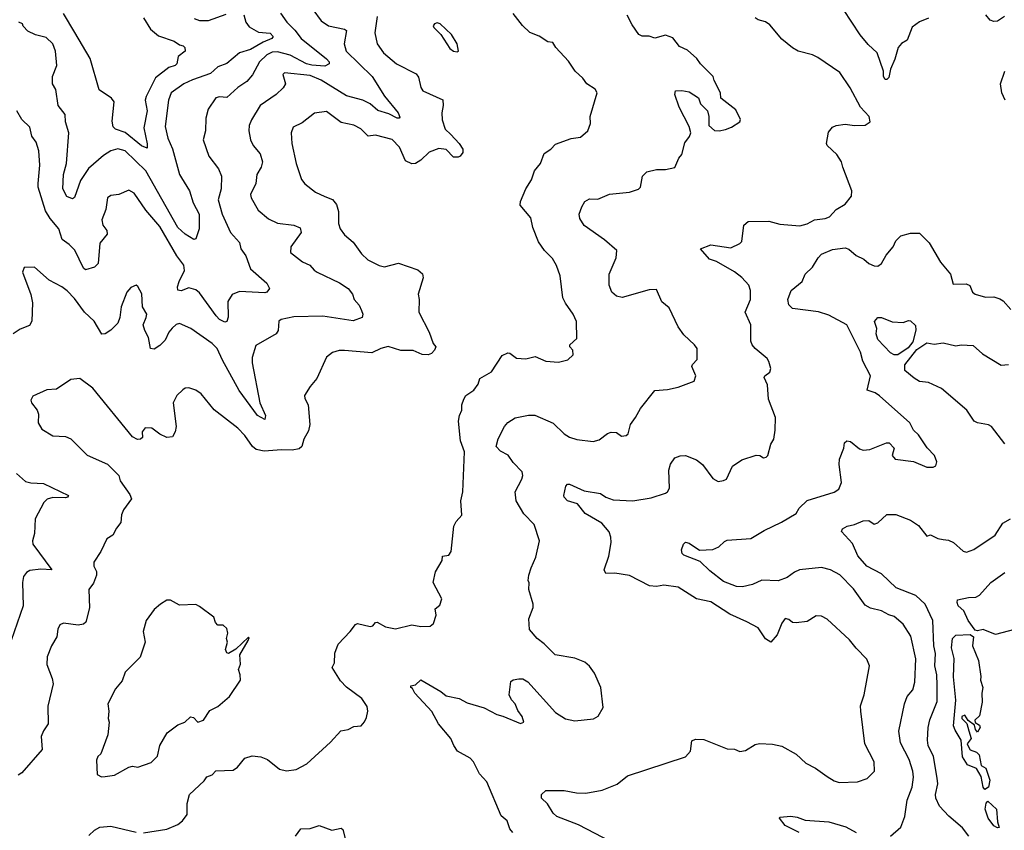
# Model space of a CAD drawing. Extents: x 1246230 to 1426786, y 660032 to 763141.
# Tile 259 of 566: x 1316493 to 1321923, y 742238 to 746708. Entities that reach past the tile are written whole.
import ezdxf

# ---------------------------------------------------------------- set-up
doc = ezdxf.new("R2010")
doc.units = 0

msp = doc.modelspace()

# ---------------------------------------------------------------- linework, layer by layer
at = {"layer": '0CON10XD'}
for points in [[(1318109.1, 746765), (1318155, 746701.1), (1318196.2, 746675), (1318285, 746656.4), (1318295, 746648), (1318281.8, 746575), (1318293.9, 746533.9), (1318437.1, 746395), (1318505, 746286.7), (1318580.6, 746195), (1318590, 746170), (1318585.8, 746164.2), (1318575, 746164.4), (1318529.1, 746189.1), (1318467.8, 746207.8), (1318424.8, 746244.8), (1318385, 746263.8), (1318295, 746287.6), (1318155.9, 746375), (1318095, 746400.6), (1317952.5, 746415), (1317944, 746405), (1317958.1, 746355), (1317945, 746332.9)], [(1321505, 746716), (1321455, 746697.1), (1321415, 746666.2), (1321386.9, 746595), (1321355, 746576.4), (1321337.7, 746555), (1321319.8, 746490.3), (1321294.2, 746435), (1321285, 746390), (1321275, 746377.5), (1321265, 746379.2), (1321256.9, 746395), (1321256, 746425), (1321221.5, 746525), (1321171.1, 746571.1), (1321127.5, 746625), (1321035.7, 746765)], [(1317931.9, 746745), (1317966.4, 746695), (1318011.1, 746651.1), (1318045, 746604.7), (1318185, 746492.7), (1318200, 746475), (1318199.4, 746465), (1318175, 746451.5), (1318103.3, 746456.8), (1318075, 746465.4), (1317985, 746512.8), (1317915, 746531.4), (1317885, 746529.4), (1317855.5, 746515), (1317815.4, 746475), (1317776.8, 746403.2), (1317745, 746366.5), (1317696.7, 746335), (1317635, 746278.2), (1317595, 746281.9), (1317575, 746277.1), (1317533.1, 746215), (1317519.5, 746165), (1317517.3, 746095), (1317505.3, 746045), (1317536.4, 745955), (1317589.4, 745885), (1317605.4, 745845.4), (1317603.6, 745775), (1317586.9, 745715), (1317610, 745635), (1317655, 745534.2), (1317705, 745480), (1317712.2, 745445), (1317740.8, 745405), (1317765.6, 745335), (1317856, 745255), (1317870.8, 745225), (1317856, 745205), (1317845, 745202.3), (1317705, 745209.6), (1317665, 745193.1), (1317640, 745155), (1317642.6, 745067.4), (1317635, 745043.8), (1317625, 745039.2), (1317595, 745055.6), (1317575.5, 745075), (1317485, 745201.9), (1317465, 745218.1), (1317425, 745228.6), (1317383, 745213), (1317365.8, 745215.8), (1317363.8, 745235), (1317371.8, 745265), (1317402.7, 745325), (1317398.8, 745355), (1317360.4, 745405), (1317265, 745566.9), (1317188.6, 745658.6), (1317125, 745751.2), (1317095, 745768.8), (1317040, 745745), (1316995, 745738), (1316978, 745725), (1316968.3, 745661.7), (1316945.5, 745604.5), (1316951.8, 745575), (1316974.4, 745545), (1316975.6, 745525), (1316934.8, 745475.2), (1316925, 745364), (1316905, 745342.9), (1316855, 745329.2), (1316845, 745338), (1316796.7, 745436.7), (1316765, 745469.1), (1316726.4, 745496.4), (1316709.6, 745555), (1316660.9, 745610.9), (1316634.7, 745654.7), (1316594.4, 745785), (1316594.6, 745805.4), (1316603.6, 745905), (1316599.4, 745985), (1316583.6, 746033.6), (1316560, 746065), (1316548.8, 746115), (1316505, 746158.6), (1316476.9, 746205)], [(1318464.5, 746725), (1318452.1, 746635), (1318464.5, 746575), (1318500, 746525), (1318570, 746465), (1318679.7, 746409.7), (1318691.7, 746391.7), (1318704.2, 746335), (1318715.7, 746315.7), (1318826.9, 746266.9), (1318828.6, 746235), (1318820, 746195), (1318822.7, 746155), (1318839.5, 746105), (1318870, 746075), (1318917.1, 746025), (1318936, 745995), (1318936.2, 745975), (1318922.5, 745955), (1318910.7, 745949.3), (1318885, 745950.8), (1318845, 745992.2), (1318805, 745997.2), (1318751.6, 745978.4), (1318705, 745933.6), (1318675, 745915.5), (1318656.3, 745913.7), (1318619.6, 745929.6), (1318588.2, 746005), (1318546.8, 746046.8), (1318455, 746070.8), (1318415, 746065.5), (1318375, 746106.5), (1318335, 746126.9), (1318265, 746140.6), (1318185, 746202.5), (1318117.8, 746192.2), (1318050.9, 746139.1), (1318000.8, 746115), (1317990, 746085), (1317994.4, 746025), (1318018.1, 745915), (1318047.3, 745827.3), (1318065, 745803.8), (1318125, 745757.5), (1318175, 745733.3), (1318217.3, 745717.3), (1318239.1, 745689.1), (1318251.3, 745651.3), (1318250.5, 745585), (1318259.4, 745555), (1318285, 745522.5), (1318331.3, 745481.3), (1318377.2, 745417.2), (1318413.4, 745383.4), (1318475, 745352.5), (1318505, 745345.6), (1318582.5, 745365), (1318688.5, 745328.5), (1318715, 745306.2), (1318717.1, 745285), (1318690.6, 745195), (1318695.8, 745165), (1318694.2, 745095.8), (1318751.2, 744985), (1318773, 744923), (1318787.5, 744905), (1318780, 744885), (1318763, 744867), (1318745, 744860), (1318712.1, 744862.1), (1318663.2, 744883.2), (1318595, 744884.2), (1318525, 744905.4), (1318485, 744895.5), (1318435, 744871.4), (1318285, 744883.8), (1318255, 744883.5), (1318217.5, 744872.5), (1318185, 744846.7), (1318130.9, 744729.1), (1318094.5, 744685.5), (1318063.8, 744636.2), (1318065, 744618.8), (1318084.3, 744584.3), (1318092.2, 744475), (1318085, 744440), (1318059.5, 744395), (1318049.4, 744355), (1318035, 744342.5), (1317995.5, 744334.5), (1317936.6, 744336.6), (1317842, 744328), (1317797.6, 744337.6), (1317776.7, 744355), (1317735, 744415.8), (1317695.7, 744455), (1317565, 744556), (1317493.8, 744645), (1317465, 744666), (1317425, 744678.8), (1317405, 744676.2), (1317392.3, 744667.7), (1317360, 744635), (1317338.8, 744595), (1317355.8, 744465), (1317351.2, 744435), (1317335, 744407.5), (1317305, 744403.8), (1317265, 744422), (1317222.5, 744455), (1317185, 744456.7), (1317167.5, 744435), (1317170, 744405), (1317160, 744395), (1317143, 744393), (1317115, 744407.5), (1316897, 744677), (1316825, 744728.6), (1316775, 744724), (1316695, 744671.2), (1316642.7, 744667.3), (1316565, 744632.5), (1316555, 744610), (1316557.5, 744595), (1316588.8, 744555), (1316596.4, 744533.6), (1316594.2, 744485), (1316615, 744450), (1316675, 744412.9), (1316745, 744408.8), (1316775, 744396), (1316865, 744305.8), (1316976.6, 744256.6), (1317038.8, 744195), (1317047.5, 744165), (1317100.5, 744090.5), (1317110, 744065), (1317065.6, 744005), (1317055, 743977.5), (1317050, 743935), (1317026, 743905), (1317006.7, 743865), (1316973.3, 743845), (1316941.2, 743775), (1316902.7, 743717.3), (1316901.4, 743695), (1316915.6, 743665), (1316917.1, 743645), (1316900, 743600), (1316874.4, 743565), (1316877.3, 743465), (1316857.1, 743385), (1316845, 743374.2), (1316815, 743368.6), (1316735, 743380.8), (1316715, 743371.2), (1316703.2, 743346.8), (1316698, 743305), (1316667.5, 743255), (1316644.2, 743195), (1316642.6, 743152.6), (1316671.9, 743075), (1316676.9, 743045), (1316648, 742922), (1316650, 742825), (1316624.1, 742785.9), (1316612.1, 742755), (1316617.1, 742682.9), (1316504.2, 742555.8), (1316485, 742542.5)], [(1317729.6, 746735), (1317739.6, 746695), (1317758.8, 746668.8), (1317809.5, 746639.5), (1317875, 746633.5), (1317890.8, 746615), (1317884.3, 746605), (1317834.8, 746585.1), (1317765, 746543), (1317705.7, 746525), (1317635, 746466.2), (1317585, 746448.9), (1317545, 746411.4), (1317445, 746377.3), (1317398.9, 746355), (1317328.9, 746305), (1317313.6, 746265), (1317295, 746120), (1317310.4, 746055), (1317336.5, 745996.5), (1317373.3, 745855), (1317385, 745835.6), (1317429.1, 745765), (1317448.9, 745698.9), (1317483.2, 745635), (1317482.4, 745555), (1317465, 745500), (1317453.8, 745496.2), (1317405, 745524.7), (1317365, 745561.6), (1317189.3, 745875), (1317075, 745984.7), (1317035, 745996.4), (1316995, 745984.7), (1316955, 745959.7), (1316872.2, 745887.8), (1316828.5, 745821.5), (1316795, 745726.7), (1316785, 745720.8), (1316753.7, 745733.7), (1316730.5, 745775), (1316735.4, 745855), (1316750.9, 745915), (1316764.2, 746085), (1316745.6, 746145), (1316742.9, 746185), (1316705.4, 746235.4), (1316692.3, 746322.3), (1316673.8, 746355), (1316673.8, 746395), (1316697.8, 746455), (1316690.9, 746535), (1316676.2, 746575), (1316639.1, 746609.1), (1316580, 746625), (1316537.5, 746645), (1316511.7, 746671.7), (1316507.5, 746685), (1316487.5, 746695)], [(1317175, 746718.5), (1317213.6, 746655), (1317259.1, 746619.1), (1317345, 746589.4), (1317375, 746568.8), (1317395, 746563.3), (1317403.9, 746553.9), (1317406, 746535), (1317366.7, 746505), (1317360, 746465), (1317351.2, 746455), (1317315, 746443.8), (1317241.9, 746388.1), (1317190.6, 746285), (1317184.8, 746264.8), (1317195.9, 746205), (1317177.6, 746112.4), (1317196.4, 746023.6), (1317195, 746000), (1317165, 746012.3), (1317075.2, 746085.2), (1317022, 746105), (1317007.6, 746117.6), (1317002, 746148), (1317014.4, 746255), (1317000, 746275), (1316931.5, 746321.5), (1316880.7, 746495), (1316797.2, 746637.2), (1316735, 746741.8)], [(1317175, 742224.6), (1317304.1, 742244.1), (1317365, 742270.8), (1317390.3, 742289.7), (1317416.7, 742325), (1317417.3, 742385), (1317429.4, 742435), (1317510, 742510), (1317525, 742532.5), (1317555, 742543.3), (1317574.4, 742565.6), (1317670.2, 742569.8), (1317693.4, 742586.6), (1317733.7, 742636.3), (1317775, 742648.6), (1317823, 742643), (1317859.1, 742629.1), (1317925.9, 742575.9), (1317965, 742566.2), (1318017, 742573), (1318076.2, 742605), (1318206.4, 742723.6), (1318264.2, 742785.8), (1318305, 742794.3), (1318335, 742810.8), (1318375.8, 742814.2), (1318395, 742836.2), (1318405, 742860), (1318412.9, 742895), (1318409.8, 742919.8), (1318380, 742965), (1318295, 743027.5), (1318262, 743062), (1318216.2, 743135), (1318229.2, 743160.8), (1318231.1, 743215), (1318249.2, 743265), (1318316.2, 743335), (1318345, 743373.8), (1318355, 743377.5), (1318425, 743361.1), (1318440, 743365), (1318455, 743383.3), (1318465, 743386), (1318510.4, 743360.4), (1318565, 743348.8), (1318655, 743371.5), (1318705, 743361.1), (1318755.9, 743364.1), (1318775, 743377.5), (1318790, 743425), (1318785, 743460), (1318810.7, 743479.3), (1318820.8, 743515), (1318773.9, 743603.9), (1318785.9, 743664.1), (1318822.5, 743725), (1318825, 743750), (1318860, 743755), (1318872.5, 743775), (1318886.2, 743915), (1318899.5, 743940.5), (1318930.8, 743975), (1318926.2, 744055), (1318936.7, 744105), (1318945.6, 744325.6), (1318924.4, 744385), (1318912.9, 744495), (1318918, 744525), (1318932, 744555), (1318932, 744585), (1318941.4, 744615), (1318953.8, 744636.2), (1318998.1, 744665), (1319021.1, 744698.9), (1319030.5, 744729.5), (1319095, 744766.7), (1319154.5, 744855.5), (1319185, 744870.8), (1319195, 744870), (1319232.4, 744842.4), (1319285, 744838.6), (1319335, 744851.2), (1319394.4, 744824.4), (1319465, 744818.8), (1319515, 744832.5), (1319545, 744860), (1319543.3, 744885), (1319526.7, 744905), (1319526.7, 744915), (1319565, 744950), (1319564.1, 745044.1), (1319546, 745085), (1319502.5, 745145), (1319488.6, 745175), (1319474.3, 745295), (1319452.4, 745352.4), (1319430.3, 745390.3), (1319387.5, 745435), (1319353.8, 745483.8), (1319322.5, 745562.5), (1319312.5, 745615), (1319253.2, 745685), (1319254.2, 745705.8), (1319283.7, 745776.3), (1319316, 745825), (1319331.2, 745875), (1319364.7, 745915.3), (1319385, 745970), (1319422.5, 745995), (1319448.6, 746021.4), (1319535, 746052.5), (1319585, 746061.2), (1319626.2, 746095), (1319640, 746135), (1319638.8, 746175), (1319677.5, 746305), (1319666.7, 746325), (1319620, 746355), (1319598.8, 746385), (1319556.2, 746425), (1319519.1, 746479.1), (1319450, 746555), (1319433, 746583), (1319405, 746586.7), (1319357.4, 746617.4), (1319307, 746637), (1319265.5, 746675.5), (1319215, 746742)], [(1317454.2, 746715), (1317484.3, 746704.3), (1317535, 746704.3), (1317632, 746738)], [(1319212.5, 742225), (1319196.4, 742246.4), (1319180.5, 742290.5), (1319147.3, 742317.3), (1319069.2, 742505), (1319028.5, 742548.5), (1318995, 742615.8), (1318977.5, 742635), (1318908, 742675), (1318887.5, 742705), (1318870.8, 742745), (1318802.5, 742825), (1318765, 742893.8), (1318671.2, 742995), (1318660, 743020), (1318650, 743025), (1318650, 743035), (1318675, 743040), (1318705, 743067.5), (1318815, 743003.8), (1318845, 742980), (1318916.7, 742965), (1318960.3, 742940.3), (1319054.1, 742914.1), (1319125, 742875.7), (1319157, 742867), (1319255, 742827.5), (1319272.5, 742835), (1319263.3, 742865), (1319239.3, 742899.3), (1319226.2, 742935), (1319205, 742956.7), (1319192.9, 742985), (1319201.7, 743058.3), (1319215, 743067.5), (1319245, 743073.3), (1319267.5, 743072.5), (1319295, 743056.7), (1319446.8, 742886.8), (1319503, 742853), (1319555, 742842.5), (1319656.8, 742853.2), (1319682.7, 742867.3), (1319710, 742915), (1319698, 743025), (1319662, 743105), (1319635, 743143.8), (1319610, 743165), (1319555, 743187.5), (1319445, 743206.2), (1319385, 743266.2), (1319346.2, 743295), (1319304.4, 743344.4), (1319301.2, 743405), (1319323.9, 743466.1), (1319324.2, 743485), (1319300, 743565), (1319303, 743603), (1319297.5, 743615), (1319300, 743645), (1319313.8, 743685), (1319338.8, 743745), (1319360, 743835), (1319329.6, 743925), (1319273.3, 743983.3), (1319230.9, 744055), (1319225.6, 744105), (1319261.4, 744175), (1319267.5, 744195), (1319264, 744215), (1319215, 744266), (1319187.3, 744307.3), (1319145, 744328.2), (1319120.7, 744355), (1319132.4, 744397.6), (1319166.2, 744465), (1319185, 744486.2), (1319225, 744512), (1319297.9, 744527.9), (1319333.1, 744526.9), (1319435, 744483.5), (1319494.7, 744424.7), (1319525, 744406.7), (1319565, 744393.3), (1319655, 744382.5), (1319689.1, 744390.9), (1319735, 744426.2), (1319755, 744433.8), (1319785, 744432.5), (1319811.4, 744411.4), (1319836.7, 744415), (1319848, 744425), (1319862, 744475), (1319888.8, 744515), (1319915.7, 744564.3), (1319995.9, 744664.1), (1320065, 744669.2), (1320125, 744682), (1320213.3, 744715), (1320221.2, 744745), (1320200, 744795), (1320203.2, 744806.8), (1320229.2, 744835), (1320228.1, 744895), (1320215, 744916), (1320155, 744970), (1320123.3, 745015), (1320075, 745120), (1320035, 745152.5), (1320005, 745220), (1319965, 745218.8), (1319815, 745176.9), (1319785, 745184.4), (1319759.2, 745205), (1319742.9, 745245), (1319744.4, 745305), (1319783.1, 745395), (1319785.8, 745435.8), (1319718.8, 745495), (1319605, 745573.3), (1319582.1, 745612.1), (1319577.5, 745635), (1319593.1, 745676.9), (1319610, 745705), (1319635, 745720.8), (1319681.7, 745718.3), (1319744.7, 745745.3), (1319855, 745756.7), (1319905.6, 745774.4), (1319916.2, 745785), (1319926.7, 745845), (1319950.5, 745869.5), (1320005, 745881.2), (1320055, 745881.2), (1320106.4, 745893.6), (1320127.5, 745945), (1320143.8, 745965), (1320160.9, 746029.1), (1320186.4, 746063.6), (1320194.4, 746085), (1320185, 746120), (1320130, 746225), (1320106.7, 746295), (1320110, 746315), (1320145, 746317.5), (1320185, 746311.2), (1320236.4, 746276.4), (1320247.5, 746245), (1320286.2, 746205), (1320293.3, 746175), (1320293.8, 746125), (1320325, 746096.2), (1320350, 746095), (1320385, 746102.9), (1320418.8, 746115), (1320465, 746144.2), (1320467, 746157), (1320441.7, 746211.7), (1320360, 746275), (1320357.5, 746305), (1320323.3, 746373.3), (1320317.5, 746395), (1320246.7, 746465), (1320227.5, 746495), (1320175, 746540), (1320130.9, 746560.9), (1320095, 746607.5), (1320055, 746621.9), (1319995, 746605.8), (1319965, 746617.5), (1319925, 746617.5), (1319907.1, 746627.1), (1319870, 746680), (1319843.4, 746733.4)], [(1320548.6, 744895), (1320532.2, 744915), (1320525.6, 744935), (1320525.6, 745025), (1320493.3, 745095), (1320523.6, 745165), (1320522.5, 745215), (1320514.5, 745245), (1320475, 745286.4), (1320435, 745317.1), (1320335.5, 745375.5), (1320297.7, 745387.7), (1320247.5, 745445), (1320305, 745466.4), (1320415, 745450), (1320465, 745473.3), (1320476, 745485), (1320486.2, 745575), (1320510, 745595), (1320625, 745597.1), (1320685, 745581.1), (1320795, 745570.6), (1320835, 745581.9), (1320875.4, 745604.6), (1320935, 745611.3), (1320959.6, 745620.4), (1320995, 745662), (1321045, 745690), (1321080, 745735), (1321081.9, 745765), (1321032.5, 745895), (1321024.3, 745924.3), (1320999.2, 745965), (1320946, 746015), (1320942.5, 746025), (1320952.6, 746087.4), (1320975, 746115.8), (1320995, 746124.2), (1321045, 746132), (1321095.9, 746124.1), (1321155, 746126.7), (1321182.5, 746145), (1321176.7, 746175), (1321128.8, 746225), (1321073.2, 746333.2), (1321015, 746416), (1320895, 746499.2), (1320865, 746514), (1320786.7, 746535), (1320755, 746552.9), (1320695, 746600), (1320629.1, 746679.1), (1320605.6, 746695.6), (1320565, 746708), (1320549.1, 746719.1)], [(1321923.3, 746725), (1321885, 746700), (1321865, 746697.3), (1321845, 746705.6), (1321820, 746735)], [(1318905, 746530), (1318912.5, 746535), (1318905.8, 746575), (1318875, 746626.2), (1318812.5, 746685), (1318795, 746690), (1318780, 746685), (1318772.5, 746675), (1318777.5, 746665), (1318816.1, 746626.1), (1318865, 746548.8), (1318885, 746534), (1318905, 746530)], [(1321928, 746265), (1321908.6, 746305), (1321901.9, 746355), (1321926.4, 746423.6)], [(1317945, 746332.9), (1317906.9, 746295), (1317819.6, 746235), (1317770.6, 746155), (1317758.9, 746125), (1317757.3, 746095), (1317765.6, 746045), (1317780, 746015), (1317818.9, 745968.9), (1317831.5, 745925), (1317824.5, 745895), (1317800.6, 745855), (1317795.5, 745805), (1317766, 745745), (1317768.6, 745725), (1317807.6, 745657.6), (1317865, 745610), (1317915, 745585.7), (1318005.5, 745575.5), (1318039.5, 745559.5), (1318045.5, 745535), (1317987.5, 745455), (1317987.1, 745425), (1318052.5, 745372.5), (1318093.3, 745355), (1318116.1, 745326.1), (1318133.3, 745315), (1318257.4, 745257.4), (1318305, 745225.5), (1318328.1, 745195), (1318337.1, 745165), (1318364.4, 745134.4), (1318377.5, 745105), (1318386.1, 745083.9), (1318381.2, 745065), (1318332.4, 745047.6), (1318165, 745073.2), (1318005, 745069.2), (1317935, 745055.7), (1317922.5, 745045), (1317918.6, 744995), (1317908, 744975), (1317795, 744911.2), (1317775.4, 744845), (1317774.1, 744815), (1317818.1, 744595), (1317848.6, 744525), (1317845, 744503.8), (1317805, 744525.7), (1317703.9, 744663.9), (1317610.5, 744830.5), (1317581.9, 744895), (1317555, 744922), (1317436.1, 745006.1), (1317375, 745033.6), (1317355, 745027.3), (1317333.3, 745006.7), (1317316, 744985), (1317295, 744940.5), (1317265, 744911.5), (1317235, 744891.1), (1317215, 744894.2), (1317203.3, 744955), (1317182.2, 744995), (1317174, 745025), (1317191.2, 745065), (1317193.3, 745085), (1317170.8, 745125), (1317166, 745196), (1317145, 745237.5), (1317135, 745243.3), (1317105, 745231.2), (1317083.3, 745205), (1317052.5, 745125), (1317045.6, 745065), (1317033.3, 745035), (1316995, 744995.7), (1316965, 744976.2), (1316945, 744974), (1316903.3, 745045), (1316849.5, 745095), (1316795, 745170), (1316755, 745212.5), (1316726.2, 745235), (1316655, 745272), (1316575, 745343.1), (1316518.3, 745341.7), (1316508.8, 745315), (1316555, 745192.5), (1316563.6, 745146.4), (1316559.2, 745045), (1316547.4, 745022.6), (1316495, 745002), (1316456.7, 744975)], [(1321295, 742205.8), (1321352, 742255), (1321374.3, 742315), (1321386.5, 742405), (1321414.5, 742475), (1321421.7, 742531.7), (1321419.1, 742565), (1321398.3, 742628.3), (1321350.7, 742720.7), (1321341.1, 742785), (1321372.2, 742935), (1321386.5, 742975), (1321417.6, 743012.4), (1321430, 743055), (1321434, 743184), (1321408.1, 743308.1), (1321365.3, 743375.3), (1321315, 743416.4), (1321285, 743425.6), (1321245, 743448.9), (1321185, 743463.8), (1321155, 743479.1), (1321090.2, 743570.2), (1321015, 743646.7), (1320965, 743674.3), (1320915, 743686.9), (1320793.3, 743675), (1320765, 743662.2), (1320725, 743632.5), (1320675, 743614.4), (1320585, 743618.1), (1320535, 743593.3), (1320478.5, 743581.5), (1320445, 743582.7), (1320375, 743610.8), (1320298.1, 743668.1), (1320245, 743719.6), (1320155, 743755.8), (1320145.8, 743765), (1320143.1, 743785), (1320154.3, 743815.7), (1320165, 743826), (1320185, 743822), (1320242.2, 743782.2), (1320315, 743787.3), (1320348.8, 743801.2), (1320379.4, 743830.6), (1320395, 743837.1), (1320525, 743846.5), (1320598.6, 743891.4), (1320693.7, 743936.3), (1320774.3, 743985.7), (1320792, 744015), (1320835, 744057.5), (1320985, 744102.9), (1321010.3, 744119.7), (1321024.4, 744155.6), (1321011.1, 744255), (1321013.1, 744285), (1321038, 744345), (1321042, 744375), (1321055, 744386.2), (1321075, 744382), (1321125, 744341.5), (1321145, 744334.6), (1321181.2, 744338.8), (1321273.3, 744375), (1321287.5, 744375), (1321315.7, 744345), (1321304.2, 744305), (1321320, 744285), (1321422.3, 744272.3), (1321495, 744241.2), (1321529.5, 744240.5), (1321545, 744247.5), (1321550.7, 744270.7), (1321538, 744305), (1321497.6, 744347.6), (1321449.1, 744419.1), (1321421.2, 744445), (1321400.8, 744485), (1321234.3, 744634.3), (1321210.8, 744650.7), (1321165.8, 744665.8), (1321184.5, 744745), (1321143.2, 744825), (1321129.6, 744875), (1321055.2, 745025.2), (1320955, 745079.2), (1320897.3, 745097.3), (1320754.6, 745114.6), (1320734.2, 745135), (1320729.4, 745165), (1320746.7, 745215), (1320807.5, 745265), (1320824.2, 745305), (1320865, 745344), (1320895.6, 745395), (1320915, 745415.3), (1320975, 745440.7), (1321045, 745450.9), (1321065, 745443.5), (1321105, 745407.7), (1321148.2, 745388.2), (1321175, 745363.1), (1321205, 745350), (1321225, 745349.2), (1321245, 745363.8), (1321271.3, 745408.7), (1321310, 745455), (1321325, 745488.8), (1321353, 745517), (1321405, 745530), (1321455, 745530), (1321508.3, 745478.3), (1321570.1, 745370.1), (1321625.3, 745305.3), (1321640.3, 745250.3), (1321712.3, 745252.3), (1321731.7, 745241.7), (1321746.4, 745206.4), (1321762.5, 745195), (1321818.3, 745178.3), (1321865, 745179.4), (1321898.9, 745168.9), (1321916.9, 745156.9), (1321959.4, 745109.4)], [(1321315, 744859.6), (1321295, 744870.3), (1321224.6, 744945), (1321215.4, 744975), (1321218.9, 745005), (1321206.4, 745043.6), (1321225, 745066.7), (1321245, 745065.8), (1321305, 745042.7), (1321365, 745038), (1321395, 745050), (1321405, 745048), (1321432.5, 745022.5), (1321435.6, 744995.6), (1321417.5, 744932.5), (1321391.8, 744898.2), (1321335, 744860.7), (1321315, 744859.6)], [(1321925, 744369.2), (1321851.2, 744465), (1321835, 744474), (1321774.2, 744484.2), (1321756.7, 744495), (1321715.8, 744555), (1321576.9, 744675), (1321505, 744707.1), (1321455, 744712.7), (1321425, 744731.9), (1321373.9, 744773.9), (1321374.8, 744805.1), (1321441.2, 744888.8), (1321496.1, 744926.1), (1321535, 744919.4), (1321585, 744926.9), (1321655, 744909.4), (1321685.7, 744914.3), (1321751.7, 744911.7), (1321802.5, 744865), (1321905, 744802.5), (1321945, 744806.5)], [(1319754.6, 742175), (1319575, 742267.8), (1319454.6, 742314.6), (1319435, 742332), (1319404.3, 742384.3), (1319370, 742415), (1319370, 742435), (1319395, 742458), (1319495, 742456.9), (1319564.4, 742444.4), (1319615, 742442.9), (1319705, 742459.2), (1319787, 742493), (1319845, 742537.5), (1320165, 742643.3), (1320192.5, 742675), (1320199.3, 742730.7), (1320219.3, 742740.7), (1320265, 742738), (1320395, 742688), (1320435, 742686), (1320465, 742673.3), (1320495, 742678.9), (1320548.3, 742711.7), (1320572.7, 742717.3), (1320643.8, 742713.8), (1320695, 742702.5), (1320775, 742657.5), (1320828.3, 742608.3), (1320880.9, 742580.9), (1320945, 742534.2), (1320985, 742510), (1321012.3, 742502.3), (1321113.9, 742506.1), (1321165.8, 742524.2), (1321207.5, 742565), (1321205.6, 742615), (1321153.1, 742715), (1321130.8, 742895), (1321130, 742925), (1321150, 742985), (1321179.2, 743145), (1321165, 743182.5), (1321105, 743242.9), (1321068.9, 743288.9), (1320945, 743402.5), (1320915, 743418.6), (1320885, 743420.8), (1320835, 743390), (1320775, 743381.2), (1320755, 743383.8), (1320735, 743401.2), (1320714, 743406), (1320695, 743380), (1320669.6, 743315), (1320635, 743276), (1320605, 743294), (1320565, 743354.3), (1320502.7, 743387.3), (1320409.4, 743429.4), (1320305, 743497.8), (1320224.6, 743514.6), (1320125, 743579.4), (1320045, 743589.2), (1320005, 743582.5), (1319965.8, 743585.8), (1319855, 743643.8), (1319775, 743655.8), (1319725, 743653.3), (1319716.7, 743675), (1319741.2, 743748.8), (1319754.4, 743824.4), (1319753.3, 743855), (1319743, 743883), (1319702.4, 743932.4), (1319611.4, 743985), (1319568.7, 744038.7), (1319514.2, 744055), (1319495, 744074.2), (1319493.1, 744085), (1319504.1, 744135.9), (1319514.1, 744145.9), (1319525, 744146.2), (1319605, 744110), (1319695, 744094.4), (1319725, 744074.5), (1319765, 744060.7), (1319875, 744055.5), (1319975, 744070.6), (1320055, 744097.5), (1320066.2, 744105), (1320075.8, 744125), (1320073.4, 744223.4), (1320082.4, 744257.6), (1320105, 744291.2), (1320135, 744303.8), (1320165, 744304), (1320225, 744281.2), (1320258.8, 744255), (1320315, 744178.8), (1320345, 744162), (1320373.9, 744166.1), (1320390, 744175), (1320424.6, 744245.4), (1320475, 744281.2), (1320555, 744305.8), (1320574.1, 744304.1), (1320595, 744291.2), (1320610, 744295), (1320618, 744305), (1320635, 744367.5), (1320651.2, 744395), (1320660, 744445), (1320660.8, 744515), (1320623.1, 744615), (1320617.5, 744695), (1320598, 744735), (1320602, 744745), (1320629.2, 744765), (1320634.3, 744785), (1320625, 744823.3), (1320615, 744839.2), (1320548.6, 744895)], [(1316475.7, 744205), (1316525, 744161.9), (1316555, 744154.5), (1316625, 744151.1), (1316762.5, 744085), (1316757.1, 744075), (1316745, 744071.6), (1316675, 744074.1), (1316645, 744063.5), (1316626.4, 744045), (1316578.8, 743955), (1316574.1, 743875), (1316563, 743835), (1316566, 743815), (1316670, 743675), (1316608.8, 743678.8), (1316549.6, 743670.4), (1316529.6, 743660.4), (1316513.1, 743636.9), (1316508.8, 743605), (1316512.3, 743475), (1316445.4, 743285)], [(1321726.9, 742205), (1321692.4, 742252.4), (1321616.2, 742316.2), (1321565, 742370.8), (1321546, 742415), (1321544.1, 742435.9), (1321555.3, 742495), (1321552.2, 742525), (1321532.1, 742645), (1321502.9, 742705), (1321498.6, 742735), (1321502.8, 742805), (1321512, 742848), (1321551.7, 742948.3), (1321551.8, 743038.2), (1321549.8, 743095), (1321538.7, 743145), (1321542.7, 743212.7), (1321534.5, 743254.5), (1321529.2, 743395), (1321485.5, 743485), (1321435, 743532.2), (1321325.6, 743575), (1321245, 743653.2), (1321164.5, 743695), (1321115, 743751.1), (1321085, 743819.4), (1321024.2, 743885), (1321030.3, 743899.7), (1321055.4, 743914.6), (1321096, 743924), (1321145, 743944.6), (1321175, 743945.6), (1321205, 743925.7), (1321225, 743934.3), (1321275, 743978.8), (1321325, 743980), (1321405, 743948.6), (1321448.8, 743918.8), (1321495, 743860), (1321515, 743867.5), (1321556.6, 743846.6), (1321585, 743842.2), (1321615, 743837.5), (1321641.8, 743825), (1321695, 743776.5), (1321715, 743771.5), (1321755, 743785.6), (1321871.4, 743865), (1321915, 743931.2), (1321957.1, 743955)], [(1321978.8, 743345), (1321875, 743317.5), (1321806.7, 743345), (1321775, 743338), (1321761.6, 743341.6), (1321722.8, 743395), (1321699.1, 743449.1), (1321667.5, 743475), (1321662, 743495), (1321665, 743508.8), (1321725, 743522.5), (1321765, 743524.2), (1321785, 743534), (1321848.9, 743605), (1321925, 743659.1)], [(1316943.6, 742533.6), (1316965, 742533.8), (1317015, 742542), (1317095, 742585.7), (1317115, 742591.2), (1317145, 742586.7), (1317217.3, 742612.7), (1317252.5, 742647.5), (1317266, 742705), (1317306.2, 742775), (1317365, 742820), (1317403.8, 742835), (1317435, 742863.8), (1317450.5, 742860.5), (1317474.7, 742834.7), (1317505.7, 742845), (1317541.3, 742898.7), (1317585, 742921.2), (1317650, 742975), (1317710, 743065), (1317708.8, 743095), (1317698.8, 743125), (1317710, 743155), (1317706.2, 743205), (1317753.8, 743285), (1317758.8, 743298.8), (1317755, 743302.5), (1317685, 743237.1), (1317645, 743212.5), (1317635, 743217.5), (1317628.8, 743235), (1317638.8, 743275), (1317632.5, 743295), (1317640, 743325), (1317635, 743350), (1317615, 743370), (1317585, 743370), (1317573, 743383), (1317563, 743413), (1317485, 743472.5), (1317465, 743482.5), (1317375, 743480), (1317325, 743507.5), (1317305, 743507.5), (1317270, 743485), (1317234.1, 743455.9), (1317190, 743395), (1317174.3, 743335), (1317184, 743275), (1317156.4, 743193.6), (1317075, 743110), (1317058.3, 743061.7), (1317021.7, 743018.3), (1316978.8, 742935), (1316983.8, 742895), (1316980, 742855), (1316986.7, 742835), (1316978.8, 742765), (1316939.5, 742660.5), (1316923.8, 742645), (1316916.7, 742625), (1316920, 742545), (1316943.6, 742533.6)], [(1321815, 742463.1), (1321805.6, 742475), (1321794.6, 742535), (1321769.5, 742579.5), (1321719.7, 742599.7), (1321692.5, 742642.5), (1321684.3, 742735), (1321650.8, 742790.8), (1321643.2, 742815), (1321654.7, 742955), (1321642.5, 743085), (1321645.5, 743185.5), (1321631.5, 743245), (1321637.5, 743295), (1321655, 743314), (1321735, 743317), (1321752.3, 743305), (1321748.2, 743255), (1321780, 743175), (1321794.1, 743085.9), (1321792, 743065), (1321804.2, 743025), (1321798.8, 742995), (1321801.2, 742945), (1321785, 742870), (1321760, 742845), (1321761.7, 742831.7), (1321785, 742817.5), (1321790, 742805), (1321775, 742780), (1321763, 742793), (1321757.5, 742817.5), (1321723.3, 742843.3), (1321705, 742872.5), (1321688.8, 742865), (1321688, 742855), (1321716.4, 742826.4), (1321727.1, 742787.1), (1321740.8, 742745), (1321718.5, 742715), (1321721.1, 742705), (1321735, 742682.5), (1321768.6, 742668.6), (1321784.2, 742655), (1321794.3, 742595), (1321820.7, 742580.7), (1321842.5, 742515), (1321835.5, 742475), (1321815, 742463.1)], [(1321885, 742250.9), (1321865, 742262.5), (1321834.1, 742304.1), (1321816.3, 742355), (1321822.7, 742387.3), (1321831.2, 742398.8), (1321879.6, 742355), (1321885.3, 742285), (1321895, 742253.3), (1321885, 742250.9)], [(1320791.2, 742225), (1320715, 742263.8), (1320683.3, 742305), (1320685, 742310), (1320745, 742315.7), (1320781.2, 742311.2), (1320825, 742293.8), (1320955, 742285.6), (1321048, 742258), (1321105.9, 742225.9)], [(1316875, 742208.6), (1316905, 742238.2), (1316935, 742254.5), (1316995, 742261.5), (1317135, 742227.1)], [(1318014.2, 742205.8), (1318043.2, 742246.8), (1318095, 742248.1), (1318145, 742264.2), (1318215, 742239.2), (1318265, 742250), (1318275, 742242.5), (1318289.4, 742185)]]:
    msp.add_lwpolyline(points, dxfattribs=at)

doc.saveas('drawing.dxf')
